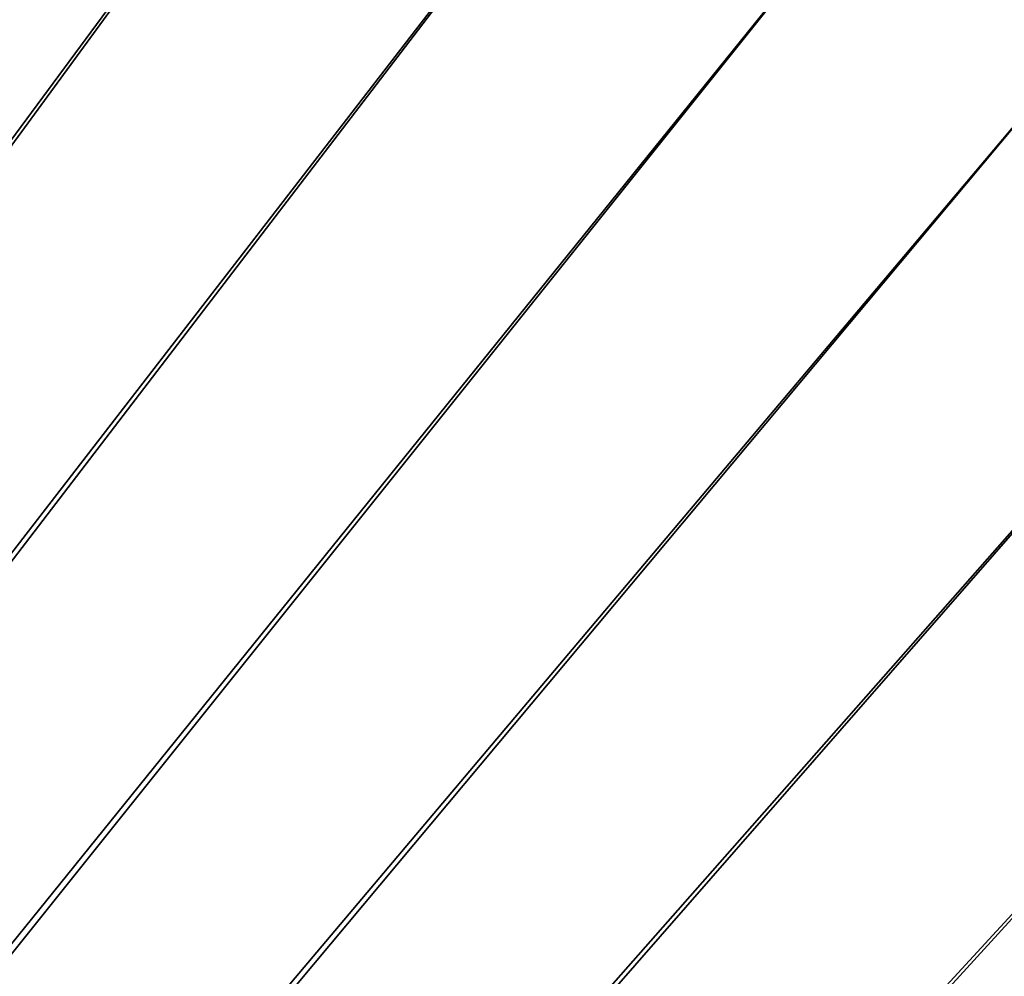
# Model space of a CAD drawing. Header units: metres. Extents: x 0 to 1400, y -1400 to 0.
# Tile 335 of 366: x 1075 to 1120, y -287 to -244. Entities that reach past the tile are written whole.
import ezdxf

# ---------------------------------------------------------------- set-up
doc = ezdxf.new("R2010")
doc.units = ezdxf.units.M

msp = doc.modelspace()

# ---------------------------------------------------------------- linework, layer by layer
at = {"layer": 'None'}
for points in [[(759.270203, -676.616821, -500.477753), (1085.449829, -214.634781, -500.477753), (1075.219116, -207.975586, -500.477753)], [(1075.219116, -207.975586, -503.477753), (1085.449829, -214.634766, -503.477753), (762.366577, -676.864197, -503.477753)], [(1095.425781, -221.671967, -500.477753), (1085.449829, -214.634781, -500.477753), (759.270203, -676.616821, -500.477753)], [(1085.449829, -214.634766, -503.477753), (1095.425781, -221.671967, -503.477753), (762.366577, -676.864197, -503.477753)], [(1105.130127, -229.083405, -500.477753), (1095.425781, -221.671967, -500.477753), (759.270203, -676.616821, -500.477753)], [(762.366577, -676.864197, -503.477753), (1095.425781, -221.671967, -503.477753), (1105.130127, -229.083405, -503.477753)], [(759.270203, -676.616821, -500.477753), (1114.546509, -236.858063, -500.477753), (1105.130127, -229.083405, -500.477753)], [(1105.130127, -229.083405, -503.477753), (1114.546509, -236.858078, -503.477753), (762.366577, -676.864197, -503.477753)], [(1123.658447, -244.982376, -500.477753), (1114.546509, -236.858063, -500.477753), (759.270203, -676.616821, -500.477753)], [(1114.546509, -236.858078, -503.477753), (1123.658447, -244.982391, -503.477753), (762.366577, -676.864197, -503.477753)], [(1123.658447, -244.982376, -500.477753), (1126.077515, -242.845993, -500.327423), (1114.546509, -236.858063, -500.477753)], [(1123.658447, -244.982391, -503.477753), (1114.546509, -236.858078, -503.477753), (1126.281982, -242.658401, -503.314484)], [(1132.449951, -253.442764, -500.477753), (1123.658447, -244.982376, -500.477753), (759.270203, -676.616821, -500.477753)], [(762.366577, -676.864197, -503.477753), (1123.658447, -244.982391, -503.477753), (1132.449951, -253.442764, -503.477753)], [(759.270203, -676.616821, -500.477753), (1140.904175, -262.230072, -500.477753), (1132.449951, -253.442764, -500.477753)], [(1132.449951, -253.442764, -503.477753), (1140.909912, -262.234467, -503.477753), (762.366577, -676.864197, -503.477753)], [(1149.024048, -271.340851, -500.477753), (1140.904175, -262.230072, -500.477753), (759.270203, -676.616821, -500.477753)], [(1140.909912, -262.234467, -503.477753), (1149.033813, -271.34671, -503.477753), (762.366577, -676.864197, -503.477753)], [(1156.797485, -280.757751, -500.477753), (1149.024048, -271.340851, -500.477753), (759.270203, -676.616821, -500.477753)], [(762.366577, -676.864197, -503.477753), (1149.033813, -271.34671, -503.477753), (1156.808105, -280.763245, -503.477753)], [(759.270203, -676.616821, -500.477753), (1164.212402, -290.46344, -500.477753), (1156.797485, -280.757751, -500.477753)], [(1156.808105, -280.763245, -503.477753), (1164.21936, -290.467712, -503.477753), (762.366577, -676.864197, -503.477753)]]:
    msp.add_3dface(points, dxfattribs=at)
at = {"layer": 'None0'}
for points in [[(1083.216797, -802.634766, -541.977783), (712.545654, -439.14267, -541.977783), (496.317963, -215.735947, -541.977783)], [(1083.216797, -802.634766, -521.977783), (1083.216797, -802.634766, -541.977783), (496.317963, -215.735947, -521.977783)], [(1083.216797, -802.634766, -541.977783), (496.317963, -215.735947, -541.977783), (496.317963, -215.735947, -521.977783)], [(496.317963, -215.735947, -521.977783), (712.545654, -439.14267, -521.977783), (1083.216797, -802.634766, -521.977783)]]:
    msp.add_3dface(points, dxfattribs=at)

doc.saveas('drawing.dxf')
